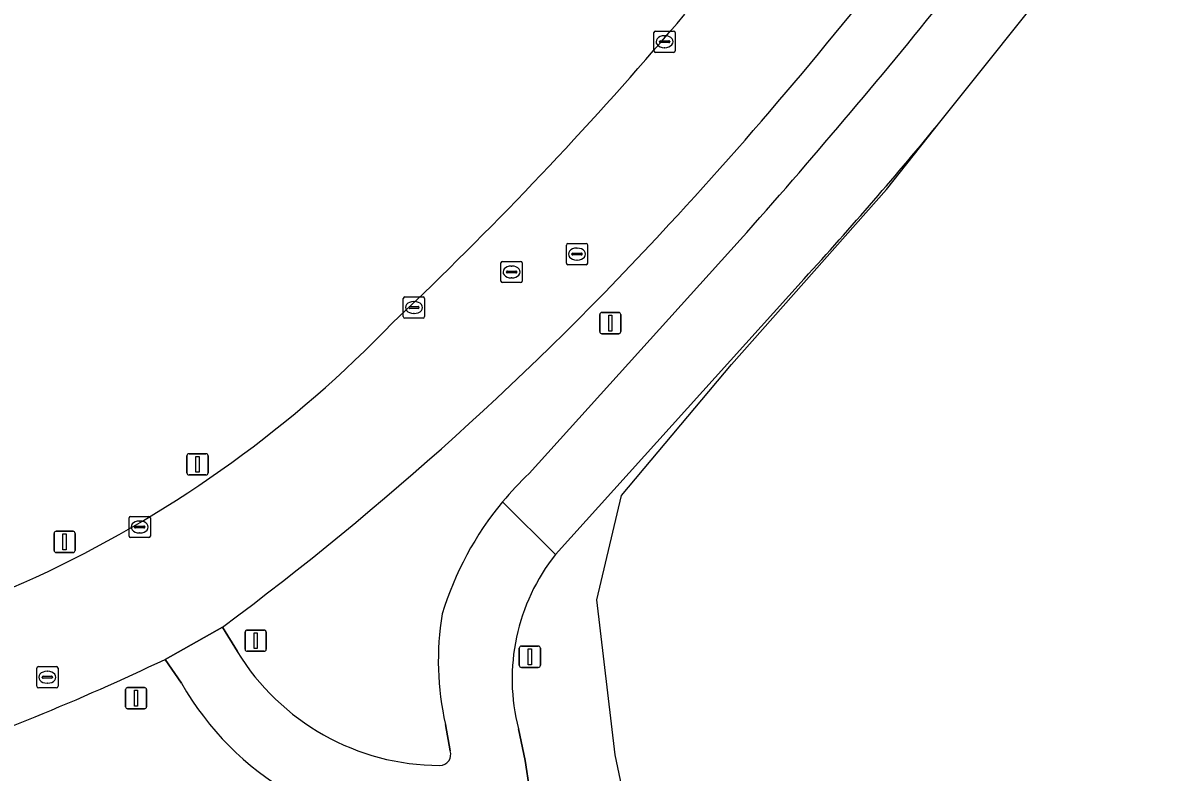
# Model space of a CAD drawing. Extents: x 154324 to 155744, y 382937 to 384188.
# Drawn here: x 155296 to 155349.3, y 383137.3 to 383172.5 of the extents above; entities that cross this region are included whole.
import ezdxf

# ---------------------------------------------------------------- set-up
doc = ezdxf.new("R2010")
doc.units = 0
for name, color, linetype in [('IMGEO_Berm_groen', 7, 'Continuous'), ('IMGEO_Fietspad_gesloten', 7, 'Continuous'), ('IMGEO_Groenvoorziening', 7, 'Continuous'), ('IMGEO_Kolk', 7, 'Continuous'), ('IMGEO_Lichtmast', 7, 'Continuous'), ('IMGEO_Loofbos', 7, 'Continuous'), ('IMGEO_Rijbaan_lokaal_gesloten', 7, 'Continuous'), ('IMGEO_Rioolput', 7, 'Continuous'), ('IMGEO_Verkeersbordpaal', 7, 'Continuous')]:
    doc.layers.add(name, color=color, linetype=linetype)

msp = doc.modelspace()

# ---------------------------------------------------------------- linework, layer by layer
at = {"layer": 'IMGEO_Berm_groen'}
for points in [[(155319.835, 383151.34), (155329.749, 383162.318)], [(155305.429, 383144.127), (155306.122, 383142.974)], [(155303.502, 383141.486), (155302.725, 383142.607)], [(155316.12, 383138.307), (155315.902, 383139.553)]]:
    msp.add_lwpolyline(points, dxfattribs=at)
for centre, radius, start, end in [((155184.314, 383294.508), 193.582, 317.22794, 328.4396), ((155105.125, 383362.184), 300.67, 318.33797, 321.18165), ((155215.985, 383264.42), 149.902, 306.63251, 317.44922), ((155330.103, 383140.459), 14.961, 133.339, 140.3419), ((155330.198, 383140.362), 15.096, 140.2909, 163.1426), ((155328.966, 383142.529), 13.399, 170.5021, 192.8328), ((155253.562, 383245.614), 114.138, 288.80555, 295.51419), ((155315.649, 383148.78), 11.157, 211.3572, 269.9175), ((155315.68, 383148.411), 14.009, 209.6241, 269.6529), ((155315.643, 383138.131), 0.508, 268.8412, 20.258)]:
    msp.add_arc(centre, radius, start, end, dxfattribs=at)
at = {"layer": 'IMGEO_Fietspad_gesloten'}
for points in [[(155339.204, 383167.929), (155344.942, 383175.14)], [(155329.749, 383162.318), (155319.835, 383151.34)], [(155318.585, 383150.007), (155321.081, 383147.543), (155332.759, 383160.489)], [(155321.081, 383147.543), (155318.585, 383150.007)], [(155306.122, 383142.974), (155305.429, 383144.127), (155302.725, 383142.607), (155303.502, 383141.486)], [(155315.902, 383139.553), (155316.12, 383138.307)], [(155319.859, 383136.505), (155319.652, 383137.861), (155319.332, 383139.343)]]:
    msp.add_lwpolyline(points, dxfattribs=at)
for centre, radius, start, end in [((155105.125, 383362.184), 300.67, 318.33797, 321.18165), ((155193.079, 383288), 189.128, 317.60766, 320.58982), ((155330.103, 383140.459), 14.961, 133.339, 140.3419), ((155330.198, 383140.362), 15.096, 140.2909, 163.1426), ((155328.42, 383141.691), 9.386, 141.4319, 194.4874), ((155328.966, 383142.529), 13.399, 170.5021, 192.8328), ((155315.649, 383148.78), 11.157, 211.3572, 269.9175), ((155315.68, 383148.411), 14.009, 209.6241, 269.6529), ((155315.643, 383138.131), 0.508, 268.8412, 20.258)]:
    msp.add_arc(centre, radius, start, end, dxfattribs=at)
at = {"layer": 'IMGEO_Groenvoorziening'}
msp.add_lwpolyline([(155313.435, 383158.436), (155314.867, 383159.803)], dxfattribs=at)
for centre, radius, start, end in [((155190.327, 383288.705), 179.237, 314.01412, 319.76077), ((155273.197, 383197.127), 55.823, 295.4978, 316.1227), ((155271.242, 383201.823), 60.903, 276.37563, 295.25595)]:
    msp.add_arc(centre, radius, start, end, dxfattribs=at)
at = {"layer": 'IMGEO_Kolk'}
for p, q in [((155325.699, 383171.204), (155325.699, 383172.056)), ((155325.774, 383172.13), (155326.626, 383172.13)), ((155326.187, 383171.91), (155326.212, 383171.91)), ((155326.7, 383172.056), (155326.7, 383171.204)), ((155325.958, 383171.624), (155325.958, 383171.636)), ((155326.396, 383171.587), (155325.998, 383171.587)), ((155326.001, 383171.673), (155326.399, 383171.673)), ((155326.21, 383171.35), (155326.185, 383171.35)), ((155326.442, 383171.636), (155326.442, 383171.624)), ((155326.626, 383171.13), (155325.774, 383171.13)), ((155313.92, 383158.715), (155313.92, 383159.567)), ((155313.995, 383159.641), (155314.847, 383159.641)), ((155314.921, 383159.567), (155314.921, 383158.715)), ((155314.179, 383159.135), (155314.179, 383159.147)), ((155314.617, 383159.098), (155314.219, 383159.098)), ((155314.222, 383159.184), (155314.62, 383159.184)), ((155314.408, 383159.421), (155314.433, 383159.421)), ((155314.663, 383159.147), (155314.663, 383159.135)), ((155314.847, 383158.641), (155313.995, 383158.641)), ((155314.431, 383158.861), (155314.406, 383158.861)), ((155301.033, 383148.401), (155301.033, 383149.253)), ((155301.108, 383149.327), (155301.96, 383149.327)), ((155301.521, 383149.107), (155301.546, 383149.107)), ((155302.034, 383149.253), (155302.034, 383148.401)), ((155301.292, 383148.821), (155301.292, 383148.833)), ((155301.73, 383148.784), (155301.332, 383148.784)), ((155301.335, 383148.87), (155301.733, 383148.87)), ((155301.544, 383148.547), (155301.519, 383148.547)), ((155301.776, 383148.833), (155301.776, 383148.821)), ((155301.96, 383148.327), (155301.108, 383148.327))]:
    msp.add_line(p, q, dxfattribs=at)
for points in [[(155325.699, 383171.204), (155325.699, 383172.056)], [(155325.774, 383172.13), (155326.626, 383172.13)], [(155326.7, 383172.056), (155326.7, 383171.204)], [(155326.626, 383171.13), (155325.774, 383171.13)], [(155313.92, 383158.715), (155313.92, 383159.567)], [(155313.995, 383159.641), (155314.847, 383159.641)], [(155314.921, 383159.567), (155314.921, 383158.715)], [(155314.847, 383158.641), (155313.995, 383158.641)], [(155301.033, 383148.401), (155301.033, 383149.253)], [(155301.108, 383149.327), (155301.96, 383149.327)], [(155302.034, 383149.253), (155302.034, 383148.401)], [(155301.96, 383148.327), (155301.108, 383148.327)]]:
    msp.add_lwpolyline(points, dxfattribs=at)
for centre, radius, start, end in [((155325.776, 383172.054), 0.0765, 91.552, 178.448), ((155325.776, 383172.054), 0.0765, 91.552, 178.448), ((155326.624, 383172.054), 0.0765, 1.552, 88.448), ((155326.624, 383172.054), 0.0765, 1.552, 88.448), ((155325.998, 383171.633), 0.0403, 85.8775, 175.7526), ((155325.995, 383171.623), 0.0366, 178.938, 274.7102), ((155326.399, 383171.63), 0.043, 264.8664, 352.4533), ((155326.403, 383171.635), 0.0386, 1.7309, 96.639), ((155325.776, 383171.206), 0.0765, 181.552, 268.448), ((155325.776, 383171.206), 0.0765, 181.552, 268.448), ((155326.624, 383171.206), 0.0765, 271.552, 358.448), ((155326.624, 383171.206), 0.0765, 271.552, 358.448), ((155313.997, 383159.565), 0.0765, 91.552, 178.448), ((155313.997, 383159.565), 0.0765, 91.552, 178.448), ((155314.845, 383159.565), 0.0765, 1.552, 88.448), ((155314.845, 383159.565), 0.0765, 1.552, 88.448), ((155314.219, 383159.144), 0.0403, 85.8775, 175.7526), ((155314.216, 383159.134), 0.0366, 178.938, 274.7102), ((155314.62, 383159.141), 0.043, 264.8664, 352.4533), ((155314.624, 383159.146), 0.0386, 1.7309, 96.639), ((155313.997, 383158.717), 0.0765, 181.552, 268.448), ((155313.997, 383158.717), 0.0765, 181.552, 268.448), ((155314.845, 383158.717), 0.0765, 271.552, 358.448), ((155314.845, 383158.717), 0.0765, 271.552, 358.448), ((155301.11, 383149.251), 0.0765, 91.552, 178.448), ((155301.11, 383149.251), 0.0765, 91.552, 178.448), ((155301.958, 383149.251), 0.0765, 1.552, 88.448), ((155301.958, 383149.251), 0.0765, 1.552, 88.448), ((155301.11, 383148.403), 0.0765, 181.552, 268.448), ((155301.11, 383148.403), 0.0765, 181.552, 268.448), ((155301.332, 383148.83), 0.0403, 85.8775, 175.7526), ((155301.329, 383148.82), 0.0366, 178.938, 274.7102), ((155301.733, 383148.827), 0.043, 264.8664, 352.4533), ((155301.737, 383148.832), 0.0386, 1.7309, 96.639), ((155301.958, 383148.403), 0.0765, 271.552, 358.448), ((155301.958, 383148.403), 0.0765, 271.552, 358.448)]:
    msp.add_arc(centre, radius, start, end, dxfattribs=at)
for centre, major_axis, ratio, start_param, end_param in [((155326.186, 383171.63), (-0.387, 0.002), 0.722429, 4.712389, 7.853982), ((155326.211, 383171.63), (-0.39, 0.002), 0.717154, 1.570796, 4.712389), ((155314.407, 383159.141), (-0.387, 0.002), 0.722429, 4.712389, 7.853982), ((155314.432, 383159.141), (-0.39, 0.002), 0.717154, 1.570796, 4.712389), ((155301.52, 383148.827), (-0.387, 0.002), 0.722429, 4.712389, 7.853982), ((155301.545, 383148.827), (-0.39, 0.002), 0.717154, 1.570796, 4.712389)]:
    msp.add_ellipse(centre, major_axis=major_axis, ratio=ratio, start_param=start_param, end_param=end_param, dxfattribs=at)
at = {"layer": 'IMGEO_Lichtmast'}
for p, q in [((155323.153, 383158.011), (155323.153, 383158.811)), ((155323.153, 383158.811), (155323.153, 383158.011)), ((155323.253, 383158.911), (155324.043, 383158.911)), ((155324.043, 383158.911), (155323.253, 383158.911)), ((155324.143, 383158.811), (155324.143, 383158.011)), ((155324.143, 383158.011), (155324.143, 383158.811)), ((155324.043, 383157.911), (155323.253, 383157.911)), ((155323.253, 383157.911), (155324.043, 383157.911)), ((155303.756, 383151.372), (155303.756, 383152.172)), ((155303.756, 383152.172), (155303.756, 383151.372)), ((155303.856, 383152.272), (155304.646, 383152.272)), ((155304.646, 383152.272), (155303.856, 383152.272)), ((155304.746, 383152.172), (155304.746, 383151.372)), ((155304.746, 383151.372), (155304.746, 383152.172)), ((155304.646, 383151.272), (155303.856, 383151.272)), ((155303.856, 383151.272), (155304.646, 383151.272)), ((155319.374, 383142.33), (155319.374, 383143.13)), ((155319.374, 383143.13), (155319.374, 383142.33)), ((155319.474, 383143.23), (155320.264, 383143.23)), ((155320.264, 383143.23), (155319.474, 383143.23)), ((155320.364, 383143.13), (155320.364, 383142.33)), ((155320.364, 383142.33), (155320.364, 383143.13)), ((155320.264, 383142.23), (155319.474, 383142.23)), ((155319.474, 383142.23), (155320.264, 383142.23))]:
    msp.add_line(p, q, dxfattribs=at)
for points in [[(155323.573, 383158.786), (155323.723, 383158.786), (155323.723, 383158.036), (155323.573, 383158.036), (155323.573, 383158.786)], [(155304.176, 383152.147), (155304.326, 383152.147), (155304.326, 383151.397), (155304.176, 383151.397), (155304.176, 383152.147)], [(155319.794, 383143.105), (155319.944, 383143.105), (155319.944, 383142.355), (155319.794, 383142.355), (155319.794, 383143.105)]]:
    msp.add_lwpolyline(points, dxfattribs=at)
for centre, start, end in [((155323.253, 383158.811), 90, 180), ((155323.253, 383158.811), 90, 180), ((155324.043, 383158.811), 0, 90), ((155324.043, 383158.811), 360, 90), ((155323.253, 383158.011), 180, 270), ((155323.253, 383158.011), 180, 270), ((155324.043, 383158.011), 270, 0), ((155324.043, 383158.011), 270, 0), ((155303.856, 383152.172), 90, 180), ((155303.856, 383152.172), 90, 180), ((155304.646, 383152.172), 0, 90), ((155304.646, 383152.172), 360, 90), ((155303.856, 383151.372), 180, 270), ((155303.856, 383151.372), 180, 270), ((155304.646, 383151.372), 270, 0), ((155304.646, 383151.372), 270, 0), ((155319.474, 383143.13), 90, 180), ((155319.474, 383143.13), 90, 180), ((155320.264, 383143.13), 0, 90), ((155320.264, 383143.13), 360, 90), ((155319.474, 383142.33), 180, 270), ((155319.474, 383142.33), 180, 270), ((155320.264, 383142.33), 270, 0), ((155320.264, 383142.33), 270, 0)]:
    msp.add_arc(centre, 0.1, start, end, dxfattribs=at)
at = {"layer": 'IMGEO_Loofbos'}
for points in [[(155335.289, 383106.877), (155337.777, 383109.33), (155330.85, 383118.812), (155326.702, 383126.263), (155325.231, 383131.713), (155323.881, 383138.128), (155323.013, 383145.411), (155324.181, 383150.315), (155329.344, 383156.462), (155336.625, 383164.688), (155339.204, 383167.929)], [(155332.759, 383160.489), (155321.081, 383147.543)], [(155319.332, 383139.343), (155319.652, 383137.861), (155319.859, 383136.505)]]:
    msp.add_lwpolyline(points, dxfattribs=at)
for centre, radius, start, end in [((155193.079, 383288), 189.128, 317.60766, 320.58982), ((155328.42, 383141.691), 9.386, 141.4319, 194.4874)]:
    msp.add_arc(centre, radius, start, end, dxfattribs=at)
at = {"layer": 'IMGEO_Rijbaan_lokaal_gesloten'}
for points in [[(155314.867, 383159.803), (155313.435, 383158.436)], [(155302.725, 383142.607), (155305.429, 383144.127)]]:
    msp.add_lwpolyline(points, dxfattribs=at)
for centre, radius, start, end in [((155184.314, 383294.508), 193.582, 317.22794, 328.4396), ((155190.327, 383288.705), 179.237, 314.01412, 319.76077), ((155215.985, 383264.42), 149.902, 306.63251, 317.44922), ((155273.197, 383197.127), 55.823, 295.4978, 316.1227), ((155271.242, 383201.823), 60.903, 276.37563, 295.25595), ((155253.562, 383245.614), 114.138, 288.80555, 295.51419)]:
    msp.add_arc(centre, radius, start, end, dxfattribs=at)
at = {"layer": 'IMGEO_Rioolput'}
for p, q in [((155321.584, 383161.226), (155321.584, 383162.078)), ((155321.659, 383162.152), (155322.511, 383162.152)), ((155321.886, 383161.695), (155322.284, 383161.695)), ((155322.072, 383161.932), (155322.097, 383161.932)), ((155322.585, 383162.078), (155322.585, 383161.226)), ((155318.509, 383160.384), (155318.509, 383161.236)), ((155318.584, 383161.31), (155319.436, 383161.31)), ((155319.51, 383161.236), (155319.51, 383160.384)), ((155322.511, 383161.152), (155321.659, 383161.152)), ((155321.843, 383161.646), (155321.843, 383161.658)), ((155322.281, 383161.609), (155321.883, 383161.609)), ((155322.095, 383161.372), (155322.07, 383161.372)), ((155322.327, 383161.658), (155322.327, 383161.646)), ((155318.768, 383160.804), (155318.768, 383160.816)), ((155319.206, 383160.767), (155318.808, 383160.767)), ((155318.811, 383160.853), (155319.209, 383160.853)), ((155318.997, 383161.09), (155319.022, 383161.09)), ((155319.252, 383160.816), (155319.252, 383160.804)), ((155319.436, 383160.31), (155318.584, 383160.31)), ((155319.02, 383160.53), (155318.995, 383160.53)), ((155296.695, 383141.343), (155296.695, 383142.195)), ((155296.77, 383142.269), (155297.622, 383142.269)), ((155297.183, 383142.049), (155297.208, 383142.049)), ((155297.696, 383142.195), (155297.696, 383141.343)), ((155296.954, 383141.763), (155296.954, 383141.775)), ((155297.392, 383141.726), (155296.994, 383141.726)), ((155296.997, 383141.812), (155297.395, 383141.812)), ((155297.206, 383141.489), (155297.181, 383141.489)), ((155297.438, 383141.775), (155297.438, 383141.763)), ((155297.622, 383141.269), (155296.77, 383141.269))]:
    msp.add_line(p, q, dxfattribs=at)
for points in [[(155321.584, 383161.226), (155321.584, 383162.078)], [(155321.659, 383162.152), (155322.511, 383162.152)], [(155322.585, 383162.078), (155322.585, 383161.226)], [(155318.509, 383160.384), (155318.509, 383161.236)], [(155318.584, 383161.31), (155319.436, 383161.31)], [(155319.51, 383161.236), (155319.51, 383160.384)], [(155322.511, 383161.152), (155321.659, 383161.152)], [(155319.436, 383160.31), (155318.584, 383160.31)], [(155296.695, 383141.343), (155296.695, 383142.195)], [(155296.77, 383142.269), (155297.622, 383142.269)], [(155297.696, 383142.195), (155297.696, 383141.343)], [(155297.622, 383141.269), (155296.77, 383141.269)]]:
    msp.add_lwpolyline(points, dxfattribs=at)
for centre, radius, start, end in [((155321.661, 383162.076), 0.0765, 91.552, 178.448), ((155321.661, 383162.076), 0.0765, 91.552, 178.448), ((155321.883, 383161.655), 0.0403, 85.8775, 175.7526), ((155322.288, 383161.657), 0.0386, 1.7309, 96.639), ((155322.509, 383162.076), 0.0765, 1.552, 88.448), ((155322.509, 383162.076), 0.0765, 1.552, 88.448), ((155318.586, 383161.234), 0.0765, 91.552, 178.448), ((155318.586, 383161.234), 0.0765, 91.552, 178.448), ((155319.434, 383161.234), 0.0765, 1.552, 88.448), ((155319.434, 383161.234), 0.0765, 1.552, 88.448), ((155321.661, 383161.228), 0.0765, 181.552, 268.448), ((155321.661, 383161.228), 0.0765, 181.552, 268.448), ((155321.88, 383161.645), 0.0366, 178.938, 274.7102), ((155322.284, 383161.652), 0.043, 264.8664, 352.4533), ((155322.509, 383161.228), 0.0765, 271.552, 358.448), ((155322.509, 383161.228), 0.0765, 271.552, 358.448), ((155318.808, 383160.813), 0.0403, 85.8775, 175.7526), ((155318.805, 383160.803), 0.0366, 178.938, 274.7102), ((155319.209, 383160.81), 0.043, 264.8664, 352.4533), ((155319.213, 383160.815), 0.0386, 1.7309, 96.639), ((155318.586, 383160.386), 0.0765, 181.552, 268.448), ((155318.586, 383160.386), 0.0765, 181.552, 268.448), ((155319.434, 383160.386), 0.0765, 271.552, 358.448), ((155319.434, 383160.386), 0.0765, 271.552, 358.448), ((155296.772, 383142.193), 0.0765, 91.552, 178.448), ((155296.772, 383142.193), 0.0765, 91.552, 178.448), ((155297.62, 383142.193), 0.0765, 1.552, 88.448), ((155297.62, 383142.193), 0.0765, 1.552, 88.448), ((155296.994, 383141.772), 0.0403, 85.8775, 175.7526), ((155296.991, 383141.762), 0.0366, 178.938, 274.7102), ((155297.395, 383141.769), 0.043, 264.8664, 352.4533), ((155297.399, 383141.774), 0.0386, 1.7309, 96.639), ((155296.772, 383141.345), 0.0765, 181.552, 268.448), ((155296.772, 383141.345), 0.0765, 181.552, 268.448), ((155297.62, 383141.345), 0.0765, 271.552, 358.448), ((155297.62, 383141.345), 0.0765, 271.552, 358.448)]:
    msp.add_arc(centre, radius, start, end, dxfattribs=at)
for centre, major_axis, ratio, start_param, end_param in [((155322.071, 383161.652), (-0.387, 0.002), 0.722429, 4.712389, 7.853982), ((155322.096, 383161.652), (-0.39, 0.002), 0.717154, 1.570796, 4.712389), ((155318.996, 383160.81), (-0.387, 0.002), 0.722429, 4.712389, 7.853982), ((155319.021, 383160.81), (-0.39, 0.002), 0.717154, 1.570796, 4.712389), ((155297.182, 383141.769), (-0.387, 0.002), 0.722429, 4.712389, 7.853982), ((155297.207, 383141.769), (-0.39, 0.002), 0.717154, 1.570796, 4.712389)]:
    msp.add_ellipse(centre, major_axis=major_axis, ratio=ratio, start_param=start_param, end_param=end_param, dxfattribs=at)
at = {"layer": 'IMGEO_Verkeersbordpaal'}
for p, q in [((155297.509, 383147.728), (155297.509, 383148.528)), ((155297.509, 383148.528), (155297.509, 383147.728)), ((155297.609, 383148.628), (155298.399, 383148.628)), ((155298.399, 383148.628), (155297.609, 383148.628)), ((155298.499, 383148.528), (155298.499, 383147.728)), ((155298.499, 383147.728), (155298.499, 383148.528)), ((155298.399, 383147.628), (155297.609, 383147.628)), ((155297.609, 383147.628), (155298.399, 383147.628)), ((155306.489, 383143.086), (155306.489, 383143.886)), ((155306.489, 383143.886), (155306.489, 383143.086)), ((155306.589, 383143.986), (155307.379, 383143.986)), ((155307.379, 383143.986), (155306.589, 383143.986)), ((155307.479, 383143.886), (155307.479, 383143.086)), ((155307.479, 383143.086), (155307.479, 383143.886)), ((155307.379, 383142.986), (155306.589, 383142.986)), ((155306.589, 383142.986), (155307.379, 383142.986)), ((155300.867, 383140.385), (155300.867, 383141.185)), ((155300.867, 383141.185), (155300.867, 383140.385)), ((155300.967, 383141.285), (155301.757, 383141.285)), ((155301.757, 383141.285), (155300.967, 383141.285)), ((155301.857, 383141.185), (155301.857, 383140.385)), ((155301.857, 383140.385), (155301.857, 383141.185)), ((155301.757, 383140.285), (155300.967, 383140.285)), ((155300.967, 383140.285), (155301.757, 383140.285))]:
    msp.add_line(p, q, dxfattribs=at)
for points in [[(155297.929, 383148.503), (155298.079, 383148.503), (155298.079, 383147.753), (155297.929, 383147.753), (155297.929, 383148.503)], [(155306.909, 383143.861), (155307.059, 383143.861), (155307.059, 383143.111), (155306.909, 383143.111), (155306.909, 383143.861)], [(155301.287, 383141.16), (155301.437, 383141.16), (155301.437, 383140.41), (155301.287, 383140.41), (155301.287, 383141.16)]]:
    msp.add_lwpolyline(points, dxfattribs=at)
for centre, start, end in [((155297.609, 383148.528), 90, 180), ((155297.609, 383148.528), 90, 180), ((155298.399, 383148.528), 0, 90), ((155298.399, 383148.528), 360, 90), ((155297.609, 383147.728), 180, 270), ((155297.609, 383147.728), 180, 270), ((155298.399, 383147.728), 270, 0), ((155298.399, 383147.728), 270, 0), ((155306.589, 383143.886), 90, 180), ((155306.589, 383143.886), 90, 180), ((155307.379, 383143.886), 0, 90), ((155307.379, 383143.886), 360, 90), ((155306.589, 383143.086), 180, 270), ((155306.589, 383143.086), 180, 270), ((155307.379, 383143.086), 270, 0), ((155307.379, 383143.086), 270, 0), ((155300.967, 383141.185), 90, 180), ((155300.967, 383141.185), 90, 180), ((155301.757, 383141.185), 0, 90), ((155301.757, 383141.185), 360, 90), ((155300.967, 383140.385), 180, 270), ((155300.967, 383140.385), 180, 270), ((155301.757, 383140.385), 270, 0), ((155301.757, 383140.385), 270, 0)]:
    msp.add_arc(centre, 0.1, start, end, dxfattribs=at)

doc.saveas('drawing.dxf')
